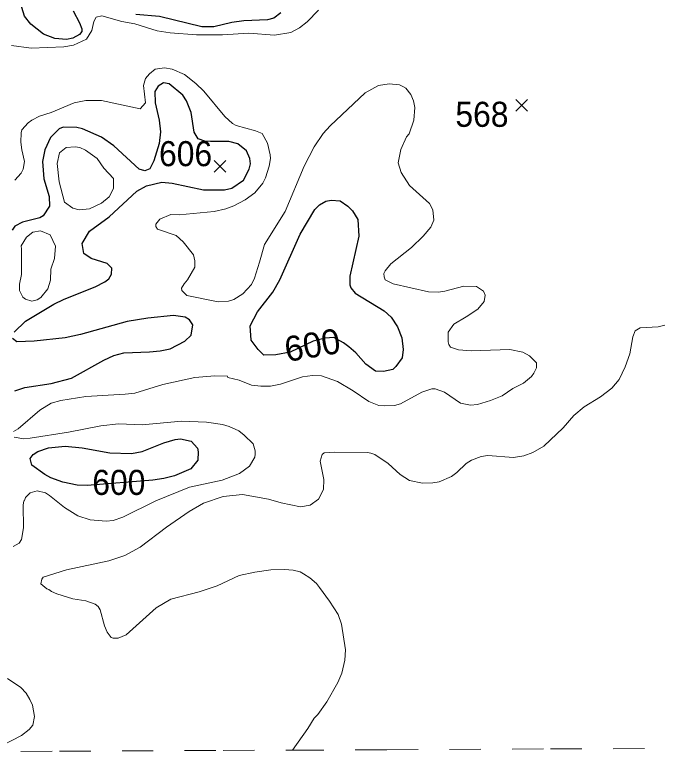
# Model space of a CAD drawing. Extents: x 423 to 448.8, y 7456.3 to 7484.
# Drawn here: x 430.312 to 432.377, y 7456.283 to 7458.637 of the extents above; entities that cross this region are included whole.
import ezdxf
from ezdxf.enums import TextEntityAlignment as Align

# ---------------------------------------------------------------- set-up
doc = ezdxf.new("R2010")
doc.units = 0
doc.header["$LTSCALE"] = 0.032
doc.linetypes.add('SHORT_DASHED', pattern=[2.7, 1.5, -1.2])
for name, color, linetype, lineweight in [('1', 7, 'Continuous', 25), ('2', 7, 'Continuous', 13), ('21', 7, 'Continuous', 25), ('22', 7, 'SHORT_DASHED', 13)]:
    doc.layers.add(name, color=color, linetype=linetype, lineweight=lineweight)
doc.layers.add('61', color=7, linetype='Continuous')

msp = doc.modelspace()

# ---------------------------------------------------------------- linework, layer by layer
at = {"layer": '1'}
for points in [[(430.4987, 7458.6497), (430.5196, 7458.611), (430.5266, 7458.5924), (430.5266, 7458.5831), (430.5188, 7458.5738), (430.498, 7458.5622), (430.4779, 7458.5576), (430.4407, 7458.5615), (430.4044, 7458.5754), (430.3634, 7458.6071), (430.344, 7458.6326), (430.3263, 7458.6883)], [(431.1624, 7458.6427), (431.1399, 7458.6264), (431.1198, 7458.621), (431.044, 7458.6172), (431.0054, 7458.6125), (430.9481, 7458.5986), (430.9095, 7458.5986), (430.7749, 7458.6311), (430.6991, 7458.6373)], [(430.31, 7457.624), (430.3463, 7457.6588), (430.4376, 7457.713), (430.4701, 7457.7292), (430.5691, 7457.7687), (430.6001, 7457.7841), (430.6132, 7457.7942), (430.6217, 7457.8089), (430.6225, 7457.8282), (430.6078, 7457.8429), (430.5568, 7457.8584), (430.5335, 7457.8746), (430.5273, 7457.9071), (430.5513, 7457.9458), (430.6139, 7457.9914), (430.7022, 7458.0734), (430.7331, 7458.0904), (430.7826, 7458.1028), (430.8151, 7458.0989), (430.9156, 7458.0781), (430.9822, 7458.0781), (431.0054, 7458.0835), (431.0432, 7458.109), (431.061, 7458.1438), (431.0649, 7458.1608), (431.0626, 7458.1778), (431.0525, 7458.2026), (431.0247, 7458.225), (430.9961, 7458.232), (430.938, 7458.232), (430.9199, 7458.2335), (430.898, 7458.2405), (430.8853, 7458.2621), (430.8754, 7458.3248), (430.8607, 7458.3619), (430.8491, 7458.3805), (430.805, 7458.4161), (430.7872, 7458.4199), (430.7702, 7458.4091), (430.7594, 7458.3921), (430.7609, 7458.3557), (430.7733, 7458.3001), (430.7779, 7458.2629), (430.7733, 7458.2258), (430.7563, 7458.1701), (430.7439, 7458.1454), (430.7277, 7458.1384), (430.7099, 7458.1438), (430.6287, 7458.218), (430.5892, 7458.2459), (430.5289, 7458.2722), (430.5103, 7458.2768), (430.467, 7458.2784), (430.4547, 7458.2729), (430.4268, 7458.2451), (430.4082, 7458.2057), (430.4005, 7458.1686), (430.4051, 7458.1129), (430.4221, 7458.0572), (430.4237, 7458.0262), (430.4036, 7457.9945), (430.3928, 7457.9891), (430.3371, 7457.9744), (430.3131, 7457.962), (430.3046, 7457.9489)], [(430.3123, 7457.4361), (430.3448, 7457.4469), (430.4284, 7457.46), (430.4933, 7457.4763), (430.597, 7457.5343), (430.6287, 7457.549), (430.6604, 7457.5575), (430.7424, 7457.5606), (430.7764, 7457.5637), (430.8089, 7457.5707), (430.8553, 7457.5946), (430.8754, 7457.614), (430.8816, 7457.6472), (430.8707, 7457.6635), (430.8561, 7457.672), (430.8197, 7457.6766), (430.7377, 7457.6681), (430.6712, 7457.6573), (430.5227, 7457.6163), (430.4732, 7457.6055), (430.3742, 7457.5946), (430.3193, 7457.5931), (430.3053, 7457.6039)]]:
    msp.add_lwpolyline(points, dxfattribs=at)
for points in [[(431.1364, 7457.7516), (431.1592, 7457.7911), (431.2242, 7457.9365), (431.2706, 7458.0154), (431.2853, 7458.0301), (431.3055, 7458.0417), (431.3225, 7458.0448), (431.3511, 7458.0433), (431.3766, 7458.0255), (431.3905, 7458.0108), (431.4083, 7457.9829), (431.4114, 7457.9303), (431.3828, 7457.8019), (431.382, 7457.7748), (431.3859, 7457.7648), (431.399, 7457.7486), (431.4926, 7457.6921), (431.515, 7457.672), (431.5344, 7457.6411), (431.5483, 7457.6055), (431.553, 7457.5684), (431.5491, 7457.5413), (431.5298, 7457.5142), (431.5197, 7457.5049), (431.4895, 7457.4979), (431.4648, 7457.4995), (431.4339, 7457.5212), (431.4021, 7457.5575), (431.3797, 7457.5768), (431.3627, 7457.59), (431.331, 7457.607), (431.3039, 7457.6049), (431.2656, 7457.5953), (431.1916, 7457.5597), (431.1464, 7457.5514), (431.1074, 7457.5507), (431.0896, 7457.5684), (431.0672, 7457.5985), (431.0641, 7457.6434), (431.0881, 7457.689)], [(430.4275, 7457.1591), (430.4083, 7457.1692), (430.3672, 7457.1994), (430.3618, 7457.2203), (430.3712, 7457.2329), (430.3866, 7457.2427), (430.4206, 7457.2543), (430.4732, 7457.2597), (430.5274, 7457.2543), (430.6155, 7457.2381), (430.6852, 7457.2365), (430.7192, 7457.2427), (430.7888, 7457.2705), (430.8244, 7457.2814), (430.8414, 7457.2829), (430.8754, 7457.2752), (430.8955, 7457.2535), (430.8978, 7457.242), (430.897, 7457.2149), (430.8746, 7457.1878), (430.8228, 7457.1646), (430.7888, 7457.1561), (430.7532, 7457.1514), (430.5433, 7457.1342), (430.5119, 7457.1352), (430.4655, 7457.1445)]]:
    msp.add_lwpolyline(points, close=True, dxfattribs=at)
at = {"layer": '2'}
for points in [[(430.3015, 7458.5383), (430.3649, 7458.5305), (430.4686, 7458.5344), (430.4995, 7458.5398), (430.542, 7458.5591), (430.5583, 7458.5862), (430.5652, 7458.6156), (430.5722, 7458.6288), (430.5908, 7458.6334), (430.6542, 7458.6156), (430.696, 7458.6079), (430.7671, 7458.5854), (430.8089, 7458.5792), (430.8924, 7458.5723), (430.976, 7458.5731), (431.0595, 7458.5785), (431.1415, 7458.5715), (431.1941, 7458.58), (431.2219, 7458.5947), (431.2466, 7458.6148), (431.2822, 7458.6512)], [(430.8878, 7457.8514), (430.8831, 7457.8708), (430.8507, 7457.9117), (430.8275, 7457.9318), (430.7687, 7457.9527), (430.7625, 7457.9605), (430.7625, 7457.9682), (430.7756, 7457.9844), (430.811, 7457.9992), (430.8372, 7457.9986), (430.9497, 7458.0092), (430.9868, 7458.0177), (431.0116, 7458.027), (431.0479, 7458.0456), (431.0796, 7458.0688), (431.1051, 7458.0997), (431.1128, 7458.116), (431.1244, 7458.1531), (431.1291, 7458.1778), (431.1283, 7458.1902), (431.1198, 7458.2273), (431.1028, 7458.2575), (431.0812, 7458.2668), (431.0193, 7458.2838), (431.0077, 7458.29), (430.9829, 7458.3124), (430.9164, 7458.3929), (430.8909, 7458.4176), (430.8545, 7458.4462), (430.8151, 7458.4632), (430.7903, 7458.4679), (430.761, 7458.4632), (430.7423, 7458.4485), (430.73, 7458.4338), (430.7238, 7458.4114), (430.73, 7458.3557), (430.7129, 7458.3371), (430.5892, 7458.3627), (430.5397, 7458.3627), (430.5026, 7458.3557), (430.4284, 7458.3248), (430.3912, 7458.3132), (430.3665, 7458.3008), (430.3549, 7458.2915), (430.3355, 7458.2691), (430.3332, 7458.2598), (430.3316, 7458.2304), (430.3355, 7458.2057), (430.3433, 7458.1686), (430.3394, 7458.1438), (430.3332, 7458.1314), (430.3123, 7458.109)], [(430.9512, 7457.484), (430.9922, 7457.4832), (430.993, 7457.4794), (431.0286, 7457.4701), (431.0688, 7457.4546), (431.0982, 7457.4508), (431.1291, 7457.4515), (431.1616, 7457.4577), (431.2312, 7457.4809), (431.2637, 7457.4856), (431.2915, 7457.484), (431.3426, 7457.4663), (431.3936, 7457.4368), (431.4431, 7457.402), (431.4756, 7457.3897), (431.4942, 7457.3881), (431.5251, 7457.3897), (431.5444, 7457.3951), (431.6125, 7457.4322), (431.6442, 7457.4431), (431.6551, 7457.4431), (431.6845, 7457.4322), (431.7355, 7457.3966), (431.768, 7457.3904), (431.7897, 7457.3928), (431.8314, 7457.4051), (431.8685, 7457.4206), (431.9033, 7457.4438), (431.9366, 7457.4608), (431.9629, 7457.4817), (431.9698, 7457.4925), (431.9784, 7457.5096), (431.9784, 7457.5258), (431.9567, 7457.5482), (431.9351, 7457.5598), (431.8933, 7457.5683), (431.7695, 7457.5637), (431.7293, 7457.5676), (431.7045, 7457.5761), (431.6983, 7457.5846), (431.6968, 7457.5931), (431.6968, 7457.624), (431.7146, 7457.6496), (431.7541, 7457.6727), (431.7912, 7457.6967), (431.8113, 7457.7215), (431.8144, 7457.7416), (431.809, 7457.7547), (431.7866, 7457.7695), (431.7463, 7457.7702), (431.686, 7457.7547), (431.6644, 7457.7516), (431.6334, 7457.7524), (431.5205, 7457.7779), (431.4957, 7457.7911), (431.4918, 7457.8004), (431.4911, 7457.8112), (431.4949, 7457.819), (431.5135, 7457.8414), (431.5793, 7457.894), (431.6172, 7457.9303), (431.6411, 7457.9589), (431.6504, 7457.9814), (431.6473, 7458.0139), (431.6373, 7458.034), (431.573, 7458.092), (431.546, 7458.133), (431.5367, 7458.1639), (431.5452, 7458.2072), (431.5638, 7458.2475), (431.5715, 7458.2567), (431.587, 7458.3001), (431.5901, 7458.3403), (431.5854, 7458.3619), (431.5769, 7458.382), (431.5615, 7458.4021), (431.5514, 7458.4083), (431.5406, 7458.4129), (431.5081, 7458.4168), (431.474, 7458.4114), (431.4315, 7458.3874), (431.3201, 7458.2822), (431.2977, 7458.2575), (431.2691, 7458.215), (431.2366, 7458.1531), (431.1763, 7458.0092), (431.1105, 7457.904), (431.0935, 7457.8468), (431.0781, 7457.7958), (431.068, 7457.7756), (431.0409, 7457.7462), (431.0123, 7457.7284), (430.9945, 7457.723), (430.9621, 7457.7207), (430.8623, 7457.7408), (430.846, 7457.7571), (430.8449, 7457.7641), (430.8538, 7457.7779), (430.8645, 7457.7903), (430.8878, 7457.8313), (430.8878, 7457.8514)], [(432.3883, 7457.6457), (432.3667, 7457.6403), (432.3094, 7457.638), (432.2932, 7457.6279), (432.2862, 7457.6085), (432.2769, 7457.5544), (432.2622, 7457.5127), (432.2421, 7457.4724), (432.2189, 7457.4446), (432.1826, 7457.4175), (432.1307, 7457.385), (432.0982, 7457.3579), (432.0634, 7457.3185), (432.0016, 7457.2597), (431.9667, 7457.2396), (431.9382, 7457.2288), (431.9057, 7457.2234), (431.8237, 7457.2303), (431.802, 7457.2272), (431.7711, 7457.2156), (431.7541, 7457.2048), (431.7246, 7457.1754), (431.7077, 7457.163), (431.6674, 7457.146), (431.6473, 7457.1422), (431.6149, 7457.1414), (431.5731, 7457.1499), (431.5429, 7457.1692), (431.505, 7457.204), (431.4625, 7457.2327), (431.4493, 7457.2373), (431.4385, 7457.2396), (431.3349, 7457.2404), (431.3, 7457.2389), (431.2938, 7457.2334), (431.2876, 7457.2118), (431.2993, 7457.1538), (431.2985, 7457.1213), (431.2822, 7457.0911), (431.256, 7457.071), (431.225, 7457.0663), (431.1631, 7457.0787), (431.1229, 7457.0904), (431.0394, 7457.105), (430.9775, 7457.0996), (430.9156, 7457.078), (430.8692, 7457.0509), (430.7965, 7457.0014), (430.713, 7456.9372)], [(430.3084, 7457.3061), (430.3232, 7457.3154), (430.3927, 7457.3742), (430.4284, 7457.3966), (430.4593, 7457.4059), (430.5397, 7457.4183), (430.665, 7457.426), (430.696, 7457.4291), (430.7857, 7457.4562), (430.8878, 7457.4794), (430.9512, 7457.484)], [(430.3077, 7456.9395), (430.327, 7456.9496), (430.334, 7456.962), (430.3401, 7456.9991), (430.3394, 7457.0718), (430.3409, 7457.0857), (430.344, 7457.0865), (430.3471, 7457.0957), (430.3618, 7457.1112), (430.3835, 7457.1174), (430.4106, 7457.1112), (430.4237, 7457.1027), (430.4717, 7457.064), (430.5134, 7457.0377), (430.5537, 7457.0246), (430.6047, 7457.02), (430.6264, 7457.023), (430.6573, 7457.0331), (430.7633, 7457.0857), (430.8708, 7457.129), (430.9744, 7457.1507), (431.0301, 7457.1723), (431.0618, 7457.1963), (431.0788, 7457.2249), (431.0804, 7457.2342), (431.0804, 7457.2451), (431.0734, 7457.2675), (431.0455, 7457.2953), (431.0278, 7457.3085), (430.9976, 7457.3224), (430.976, 7457.3286), (430.9249, 7457.3363), (430.8445, 7457.3394), (430.7192, 7457.3278), (430.6441, 7457.3309), (430.5877, 7457.3247), (430.4841, 7457.3046), (430.3618, 7457.2853), (430.3417, 7457.2829), (430.3108, 7457.2883)], [(430.713, 7456.9372), (430.6635, 7456.9109), (430.6124, 7456.8939), (430.4779, 7456.8653), (430.4036, 7456.8413), (430.399, 7456.8351), (430.3959, 7456.8204), (430.4144, 7456.8042), (430.4211, 7456.8018), (430.4299, 7456.7957), (430.4469, 7456.7887), (430.498, 7456.7724), (430.5397, 7456.7663), (430.5691, 7456.7554), (430.5784, 7456.7484), (430.5853, 7456.7377), (430.5993, 7456.6866), (430.6078, 7456.6665), (430.6201, 7456.6487), (430.6271, 7456.6464), (430.6426, 7456.6464), (430.6681, 7456.6572), (430.764, 7456.7438), (430.8105, 7456.7717), (430.9017, 7456.7949), (430.959, 7456.8142), (431.0286, 7456.8467), (431.0796, 7456.8575), (431.1307, 7456.8653), (431.174, 7456.8661), (431.2018, 7456.8637), (431.2235, 7456.8583), (431.2343, 7456.8521), (431.2544, 7456.8398), (431.276, 7456.8211), (431.2854, 7456.8088), (431.3178, 7456.7655), (431.3449, 7456.7221), (431.3557, 7456.6913), (431.3689, 7456.6093), (431.3665, 7456.5768), (431.3565, 7456.535), (431.3441, 7456.5056), (431.3086, 7456.4437), (431.2799, 7456.4027), (431.2683, 7456.3911), (431.2482, 7456.3587), (431.1993, 7456.2894)], [(430.2419, 7456.2898), (430.334, 7456.3362), (430.3587, 7456.3548), (430.3696, 7456.3695), (430.375, 7456.3973), (430.3688, 7456.4329), (430.3603, 7456.4515), (430.3487, 7456.4708), (430.3317, 7456.4893), (430.2891, 7456.518)]]:
    msp.add_lwpolyline(points, dxfattribs=at)
for points in [[(430.4538, 7458.1036), (430.4477, 7458.1616), (430.4554, 7458.1956), (430.4771, 7458.2134), (430.5057, 7458.2157), (430.5204, 7458.2134), (430.5382, 7458.2049), (430.5761, 7458.1778), (430.597, 7458.1469), (430.6279, 7458.1144), (430.6279, 7458.0819), (430.614, 7458.0556), (430.5892, 7458.0355), (430.5506, 7458.0177), (430.5181, 7458.0139), (430.498, 7458.0193), (430.4717, 7458.0386)], [(430.3339, 7457.8886), (430.3332, 7457.8994), (430.3502, 7457.9264), (430.3703, 7457.9427), (430.3943, 7457.9473), (430.4252, 7457.9342), (430.4423, 7457.8979), (430.4392, 7457.8592), (430.4276, 7457.8251), (430.4268, 7457.7896), (430.4175, 7457.7617), (430.3958, 7457.7346), (430.3843, 7457.7269), (430.3665, 7457.7222), (430.3464, 7457.7292), (430.3378, 7457.7354), (430.3278, 7457.7571), (430.3278, 7457.7772), (430.334, 7457.8081)]]:
    msp.add_lwpolyline(points, close=True, dxfattribs=at)
at = {"layer": '21'}
for p, q in [((431.9128, 7458.3665), (431.9503, 7458.329)), ((431.9503, 7458.3665), (431.9128, 7458.329)), ((430.9492, 7458.172), (430.9867, 7458.1345)), ((430.9867, 7458.172), (430.9492, 7458.1345))]:
    msp.add_line(p, q, dxfattribs=at)
at = {"layer": '22'}
for points in [[(431.1993, 7456.2894), (431.5007, 7456.2908), (432.0236, 7456.2932), (432.5465, 7456.2955), (433.0694, 7456.2979), (433.5924, 7456.3002), (434.1153, 7456.3025), (434.6382, 7456.3048), (435.1611, 7456.307), (435.684, 7456.3093), (436.2069, 7456.3115), (436.7298, 7456.3137), (437.2527, 7456.3159), (437.7756, 7456.3181), (438.2985, 7456.3203), (438.8214, 7456.3224), (439.3443, 7456.3245), (439.6511, 7456.3257)], [(429.7537, 7456.2827), (429.932, 7456.2836), (430.4549, 7456.286), (430.9778, 7456.2884), (431.1993, 7456.2894)]]:
    msp.add_lwpolyline(points, dxfattribs=at)

# ---------------------------------------------------------------- texts
at = {"layer": '61', "width": 0.95}
for s, p in [('568', (431.8044, 7458.2791)), ('606', (430.858, 7458.1535)), ('600', (430.6448, 7457.1041))]:
    msp.add_text(s, height=0.08, dxfattribs=at).set_placement(p, align=Align.CENTER)
at = {"layer": '61'}
msp.add_text('600', height=0.08, rotation=9.707, dxfattribs=at).set_placement((431.2694, 7457.5432), align=Align.CENTER)

doc.saveas('drawing.dxf')
